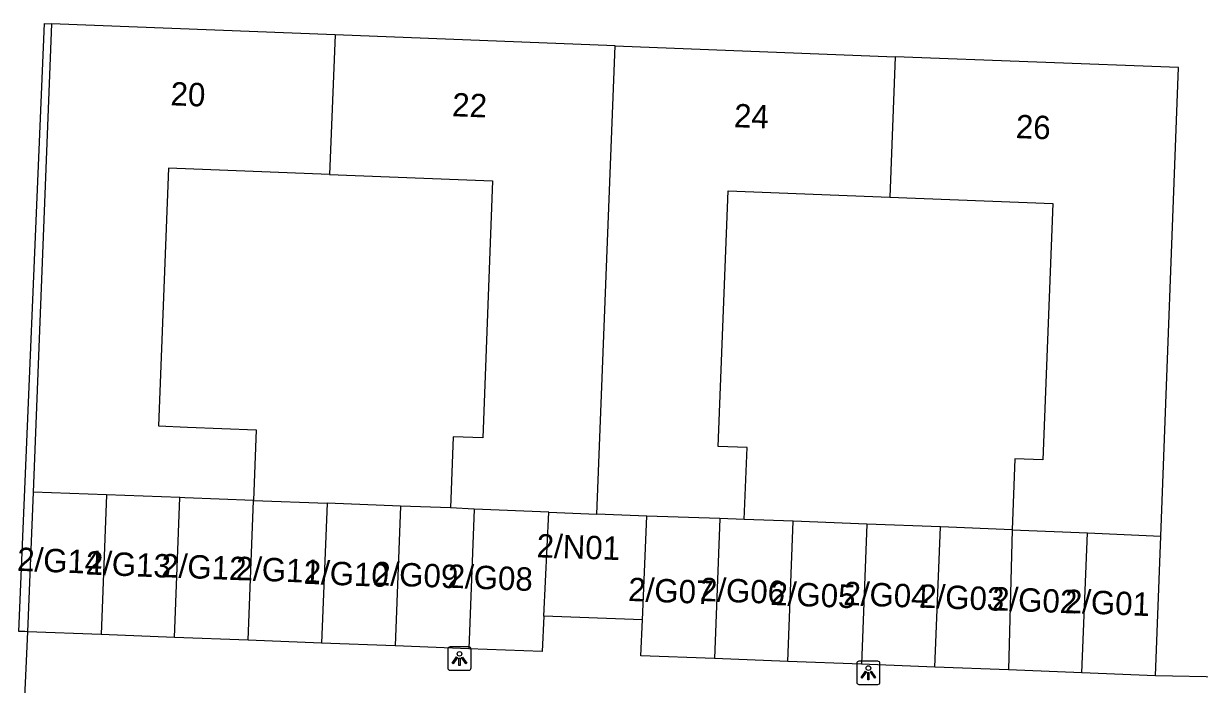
# Model space of a CAD drawing. Extents: x 160787 to 161428, y 386828 to 387483.
# Drawn here: x 161182.4 to 161232.7, y 387121.8 to 387150.1 of the extents above; entities that cross this region are included whole.
import ezdxf

# ---------------------------------------------------------------- set-up
doc = ezdxf.new("R2010")
doc.units = 0
for name, color, linetype in [('IMGEO_Lichtpunt', 7, 'Continuous'), ('IMGEO_Pand', 7, 'Continuous'), ('IMGEO_Pand_nummerreeks', 7, 'Continuous'), ('IMGEO_Rijbaan_lokaal_open', 7, 'Continuous'), ('IMGEO_Voetpad_open', 7, 'Continuous')]:
    doc.layers.add(name, color=color, linetype=linetype)

msp = doc.modelspace()

# ---------------------------------------------------------------- linework, layer by layer
at = {"layer": 'IMGEO_Lichtpunt'}
for p, q in [((161201.431, 387123.434), (161200.623, 387123.434)), ((161201.431, 387123.434), (161200.623, 387123.434)), ((161200.529, 387123.339), (161200.529, 387122.532)), ((161200.529, 387123.339), (161200.529, 387122.532)), ((161201.525, 387122.532), (161201.525, 387123.339)), ((161201.525, 387122.532), (161201.525, 387123.339)), ((161200.623, 387122.438), (161201.431, 387122.438)), ((161200.623, 387122.438), (161201.431, 387122.438)), ((161218.03, 387122.728), (161218.03, 387121.921)), ((161218.03, 387122.728), (161218.03, 387121.921)), ((161218.932, 387122.823), (161218.124, 387122.823)), ((161218.932, 387122.823), (161218.124, 387122.823)), ((161219.026, 387121.921), (161219.026, 387122.728)), ((161219.026, 387121.921), (161219.026, 387122.728)), ((161218.124, 387121.827), (161218.932, 387121.827)), ((161218.124, 387121.827), (161218.932, 387121.827))]:
    msp.add_line(p, q, dxfattribs=at)
for points in [[(161200.903, 387123.003), (161200.942, 387122.975), (161200.754, 387122.713), (161200.716, 387122.74), (161200.903, 387123.003)], [(161201.005, 387122.955), (161201.052, 387122.955), (161201.052, 387122.633), (161201.005, 387122.633), (161201.005, 387122.955)], [(161201.115, 387122.975), (161201.153, 387123.002), (161201.34, 387122.74), (161201.301, 387122.712), (161201.115, 387122.975)], [(161218.404, 387122.392), (161218.443, 387122.364), (161218.255, 387122.102), (161218.217, 387122.129), (161218.404, 387122.392)], [(161218.506, 387122.344), (161218.553, 387122.344), (161218.553, 387122.022), (161218.506, 387122.022), (161218.506, 387122.344)], [(161218.616, 387122.364), (161218.654, 387122.391), (161218.841, 387122.129), (161218.802, 387122.101), (161218.616, 387122.364)]]:
    msp.add_lwpolyline(points, dxfattribs=at)
for centre in [(161201.028, 387123.137), (161218.529, 387122.526)]:
    msp.add_circle(centre, 0.0994, dxfattribs=at)
for centre, start, end in [((161200.623, 387123.339), 90, 180), ((161200.623, 387123.339), 90, 180), ((161201.431, 387123.339), 0, 90), ((161201.431, 387123.339), 0, 90), ((161200.623, 387122.532), 180, 270), ((161200.623, 387122.532), 180, 270), ((161201.431, 387122.532), 270, 0), ((161201.431, 387122.532), 270, 360), ((161218.124, 387122.728), 90, 180), ((161218.124, 387122.728), 90, 180), ((161218.932, 387122.728), 0, 90), ((161218.932, 387122.728), 0, 90), ((161218.124, 387121.921), 180, 270), ((161218.124, 387121.921), 180, 270), ((161218.932, 387121.921), 270, 0), ((161218.932, 387121.921), 270, 360)]:
    msp.add_arc(centre, 0.0946, start, end, dxfattribs=at)
at = {"layer": 'IMGEO_Pand'}
for points in [[(161183.565, 387150.089), (161182.773, 387130.058)], [(161195.701, 387149.619), (161183.565, 387150.089)], [(161195.701, 387149.619), (161195.469, 387143.647)], [(161207.688, 387149.154), (161195.701, 387149.619)], [(161206.911, 387129.116), (161207.688, 387149.154)], [(161207.688, 387149.154), (161219.674, 387148.689)], [(161219.674, 387148.689), (161219.441, 387142.677)], [(161231.045, 387128.173), (161231.809, 387148.219), (161219.674, 387148.689)], [(161195.469, 387143.647), (161188.572, 387143.914), (161188.144, 387132.89), (161189.388, 387132.842), (161192.328, 387132.728), (161192.211, 387129.705)], [(161195.469, 387143.647), (161202.447, 387143.376), (161202.021, 387132.374), (161200.764, 387132.423), (161200.646, 387129.378)], [(161213.218, 387128.89), (161213.337, 387131.964), (161212.102, 387132.012), (161212.526, 387142.945), (161219.441, 387142.677)], [(161219.441, 387142.677), (161226.422, 387142.407), (161225.997, 387131.439), (161224.801, 387131.486), (161224.683, 387128.446)], [(161182.773, 387130.058), (161182.537, 387124.086)], [(161185.916, 387129.942), (161182.773, 387130.058)], [(161185.916, 387129.942), (161185.684, 387123.964)], [(161189.064, 387129.827), (161185.916, 387129.942)], [(161188.832, 387123.842), (161189.064, 387129.827)], [(161192.211, 387129.705), (161189.271, 387129.819), (161189.064, 387129.827)], [(161191.979, 387123.72), (161192.211, 387129.705)], [(161192.211, 387129.705), (161195.359, 387129.583)], [(161195.359, 387129.583), (161195.127, 387123.598)], [(161198.506, 387129.461), (161195.359, 387129.583)], [(161198.506, 387129.461), (161198.274, 387123.476)], [(161200.646, 387129.378), (161198.506, 387129.461)], [(161201.653, 387129.334), (161200.646, 387129.378)], [(161201.653, 387129.334), (161201.422, 387123.354)], [(161204.856, 387129.196), (161201.653, 387129.334)], [(161204.642, 387124.756), (161204.856, 387129.196)], [(161204.856, 387129.196), (161206.911, 387129.116)], [(161209.051, 387129.032), (161206.911, 387129.116)], [(161208.858, 387124.593), (161209.051, 387129.032)], [(161212.17, 387128.926), (161209.051, 387129.032)], [(161212.17, 387128.926), (161211.938, 387122.934)], [(161213.218, 387128.89), (161212.17, 387128.926)], [(161215.317, 387128.809), (161213.218, 387128.89)], [(161215.084, 387122.812), (161215.317, 387128.809)], [(161218.464, 387128.687), (161215.317, 387128.809)], [(161218.464, 387128.687), (161218.231, 387122.69)], [(161221.61, 387128.565), (161218.464, 387128.687)], [(161221.378, 387122.568), (161221.61, 387128.565)], [(161224.683, 387128.446), (161221.61, 387128.565)], [(161224.683, 387128.446), (161224.525, 387122.446)], [(161224.683, 387128.446), (161227.903, 387128.308)], [(161227.671, 387122.324), (161227.903, 387128.308)], [(161227.903, 387128.308), (161231.045, 387128.173)], [(161230.818, 387122.202), (161231.045, 387128.173)], [(161204.642, 387124.756), (161204.569, 387123.232), (161201.422, 387123.354)], [(161208.858, 387124.593), (161204.642, 387124.756)], [(161211.938, 387122.934), (161208.791, 387123.056), (161208.858, 387124.593)], [(161185.684, 387123.964), (161182.537, 387124.086)], [(161188.832, 387123.842), (161185.684, 387123.964)], [(161191.979, 387123.72), (161188.832, 387123.842)], [(161195.127, 387123.598), (161191.979, 387123.72)], [(161198.274, 387123.476), (161195.127, 387123.598)], [(161201.422, 387123.354), (161198.274, 387123.476)], [(161215.084, 387122.812), (161211.938, 387122.934)], [(161218.231, 387122.69), (161215.084, 387122.812)], [(161221.378, 387122.568), (161218.231, 387122.69)], [(161224.525, 387122.446), (161221.378, 387122.568)], [(161227.671, 387122.324), (161224.525, 387122.446)], [(161230.818, 387122.202), (161227.671, 387122.324)]]:
    msp.add_lwpolyline(points, dxfattribs=at)
at = {"layer": 'IMGEO_Rijbaan_lokaal_open'}
for points in [[(161182.537, 387124.086), (161182.029, 387112.851)], [(161233.72, 387122.137), (161230.818, 387122.202)]]:
    msp.add_lwpolyline(points, dxfattribs=at)
at = {"layer": 'IMGEO_Voetpad_open'}
msp.add_lwpolyline([(161182.537, 387124.086), (161182.425, 387124.09), (161182.164, 387124.098), (161183.265, 387150.107), (161183.565, 387150.089)], dxfattribs=at)

# ---------------------------------------------------------------- texts
at = {"layer": 'IMGEO_Pand_nummerreeks'}
for s, rotation, p in [('20', 357.7827, (161188.646, 387146.609)), ('22', 357.7803, (161200.701, 387146.142)), ('24', 357.7803, (161212.765, 387145.674)), ('26', 357.7803, (161224.826, 387145.207)), ('2/N01', 358.085, (161204.318, 387127.268)), ('2/G14', 357.7067, (161182.079, 387126.693)), ('2/G13', 357.7067, (161185.015, 387126.537)), ('2/G12', 357.7067, (161188.249, 387126.423)), ('2/G11', 357.7067, (161191.436, 387126.305)), ('2/G10', 357.7067, (161194.342, 387126.138)), ('2/G09', 357.7067, (161197.315, 387126.085)), ('2/G08', 357.7067, (161200.505, 387125.971)), ('2/G07', 357.7067, (161208.235, 387125.403)), ('2/G06', 357.7067, (161211.305, 387125.403)), ('2/G05', 357.7067, (161214.319, 387125.232)), ('2/G04', 357.7067, (161217.446, 387125.232)), ('2/G03', 357.7067, (161220.687, 387125.119)), ('2/G02', 357.7067, (161223.808, 387125.005)), ('2/G01', 357.7067, (161226.922, 387124.897))]:
    msp.add_text(s, height=1, rotation=rotation, dxfattribs=at).set_placement(p)

doc.saveas('drawing.dxf')
